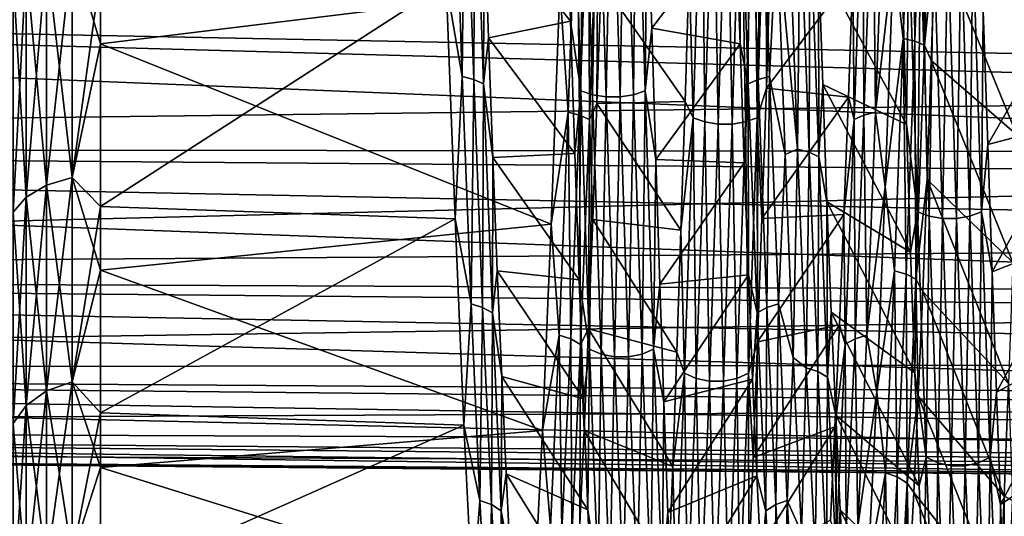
# Model space of a CAD drawing. Header units: metres. Extents: x -95 to 103, y -12 to 12.
# Tile 490 of 520: x 92.56 to 97.93, y -7.34 to -4.63. Entities that reach past the tile are written whole.
import ezdxf

# ---------------------------------------------------------------- set-up
doc = ezdxf.new("R2010")
doc.units = ezdxf.units.M
doc.layers.add('solid_P74500_01', color=7, linetype='CONTINUOUS')

msp = doc.modelspace()

# ---------------------------------------------------------------- linework, layer by layer
at = {"layer": 'solid_P74500_01'}
for points in [[(97.427864, -3.334591, -8.707767), (97.379738, -4.730467, -8.029737), (97.326981, -4.282151, -8.267766)], [(97.44297, -4.745008, -8.054341), (97.379738, -4.730467, -8.029737), (97.427864, -3.334591, -8.707767)], [(97.44297, -4.745008, -8.054341), (97.427864, -3.334591, -8.707767), (97.491096, -3.344854, -8.734458)], [(97.44297, -4.745008, -8.054341), (97.491096, -3.344854, -8.734458), (97.496353, -4.767521, -8.092486)], [(97.491096, -3.344854, -8.734458), (97.544479, -3.360736, -8.77583), (97.496353, -4.767521, -8.092486)], [(97.496353, -4.767521, -8.092486), (97.544479, -3.360736, -8.77583), (97.555222, -4.173044, -8.476723)], [(92.84594, -4.240192, -8.321846), (93, -3.398683, -8.673379), (93, -4.75979, -8.00768)], [(93, -4.75979, -8.00768), (93, -3.398683, -8.673379), (95.507103, -4.453255, -8.182118)], [(95.574684, -3.471652, 9.804409), (95.542145, -3.883567, 9.585891), (95.564346, -4.636867, 9.245338)], [(95.621742, -5.016905, 9.115278), (95.574684, -3.471652, 9.804409), (95.564346, -4.636867, 9.245338)], [(95.637878, -3.486536, 9.84677), (95.574684, -3.471652, 9.804409), (95.621742, -5.016905, 9.115278)], [(95.684937, -5.03847, 9.154679), (95.637878, -3.486536, 9.84677), (95.621742, -5.016905, 9.115278)], [(95.711105, -3.494605, 9.869628), (95.637878, -3.486536, 9.84677), (95.684937, -5.03847, 9.154679)], [(95.86087, -3.48661, 9.846558), (95.787674, -3.494634, 9.869551), (95.834732, -5.050159, 9.175853)], [(95.907928, -5.038508, 9.154457), (95.86087, -3.48661, 9.846558), (95.834732, -5.050159, 9.175853)], [(95.924011, -3.471729, 9.804096), (95.86087, -3.48661, 9.846558), (95.907928, -5.038508, 9.154457)], [(95.971069, -5.016931, 9.114957), (95.924011, -3.471729, 9.804096), (95.907928, -5.038508, 9.154457)], [(95.971069, -5.016931, 9.114957), (95.983383, -3.927186, 9.568194), (95.924011, -3.471729, 9.804096)], [(95.758163, -5.050143, 9.175934), (95.711105, -3.494605, 9.869628), (95.684937, -5.03847, 9.154679)], [(95.787674, -3.494634, 9.869551), (95.711105, -3.494605, 9.869628), (95.758163, -5.050143, 9.175934)], [(95.834732, -5.050159, 9.175853), (95.787674, -3.494634, 9.869551), (95.758163, -5.050143, 9.175934)], [(94.973671, -4.939206, 7.909392), (94.925552, -3.560101, 8.617378), (94.887039, -4.428966, 8.195292)], [(94.988777, -3.57098, 8.643821), (94.925552, -3.560101, 8.617378), (94.973671, -4.939206, 7.909392)], [(94.988777, -3.57098, 8.643821), (94.973671, -4.939206, 7.909392), (95.036903, -4.954318, 7.933671)], [(94.988777, -3.57098, 8.643821), (95.036903, -4.954318, 7.933671), (95.042168, -3.587912, 8.684772)], [(95.036903, -4.954318, 7.933671), (95.090286, -4.977803, 7.971255), (95.042168, -3.587912, 8.684772)], [(95.042168, -3.587912, 8.684772), (95.090286, -4.977803, 7.971255), (95.093224, -4.041277, 8.54269)], [(96.486069, -3.588025, 8.684613), (96.465073, -4.075728, 8.526321), (96.48909, -4.760711, 8.163362)], [(96.539474, -3.571049, 8.64371), (96.486069, -3.588025, 8.684613), (96.534187, -4.977887, 7.971079)], [(96.534187, -4.977887, 7.971079), (96.486069, -3.588025, 8.684613), (96.48909, -4.760711, 8.163362)], [(96.587601, -4.954367, 7.93355), (96.539474, -3.571049, 8.64371), (96.534187, -4.977887, 7.971079)], [(96.587601, -4.954367, 7.93355), (96.60273, -3.560113, 8.617328), (96.539474, -3.571049, 8.64371)], [(96.587601, -4.954367, 7.93355), (96.650848, -4.93921, 7.909341), (96.60273, -3.560113, 8.617328)], [(96.60273, -3.560113, 8.617328), (96.650848, -4.93921, 7.909341), (96.690643, -4.129632, 8.34367)], [(96.280579, -3.630892, -9.747681), (96.233521, -5.163943, -9.03247), (96.212128, -4.341743, -9.387264)], [(96.296715, -5.186301, -9.071424), (96.233521, -5.163943, -9.03247), (96.280579, -3.630892, -9.747681)], [(96.343781, -3.646635, -9.789736), (96.296715, -5.186301, -9.071424), (96.280579, -3.630892, -9.747681)], [(96.369949, -5.198341, -9.092472), (96.296715, -5.186301, -9.071424), (96.343781, -3.646635, -9.789736)], [(96.417007, -3.655101, -9.812452), (96.369949, -5.198341, -9.092472), (96.343781, -3.646635, -9.789736)], [(96.566772, -3.646442, -9.789618), (96.519714, -5.186092, -9.071341), (96.493576, -3.65503, -9.812411)], [(96.582848, -5.163656, -9.032323), (96.519714, -5.186092, -9.071341), (96.566772, -3.646442, -9.789618)], [(96.629906, -3.630632, -9.74749), (96.582848, -5.163656, -9.032323), (96.566772, -3.646442, -9.789618)], [(96.629906, -3.630632, -9.74749), (96.63282, -5.002555, -9.053452), (96.582848, -5.163656, -9.032323)], [(96.629906, -3.630632, -9.74749), (96.656235, -4.259247, -9.424931), (96.63282, -5.002555, -9.053452)], [(96.44651, -5.198264, -9.092443), (96.369949, -5.198341, -9.092472), (96.417007, -3.655101, -9.812452)], [(96.493576, -3.65503, -9.812411), (96.44651, -5.198264, -9.092443), (96.417007, -3.655101, -9.812452)], [(96.519714, -5.186092, -9.071341), (96.44651, -5.198264, -9.092443), (96.493576, -3.65503, -9.812411)], [(95.599251, -3.772902, -8.52744), (95.551125, -5.133112, -7.783806), (95.507103, -4.453255, -8.182118)], [(95.614357, -5.148889, -7.807654), (95.551125, -5.133112, -7.783806), (95.599251, -3.772902, -8.52744)], [(95.614357, -5.148889, -7.807654), (95.599251, -3.772902, -8.52744), (95.662483, -3.784511, -8.553576)], [(95.614357, -5.148889, -7.807654), (95.662483, -3.784511, -8.553576), (95.66774, -5.173284, -7.844649)], [(95.662483, -3.784511, -8.553576), (95.715866, -3.802442, -8.594104), (95.66774, -5.173284, -7.844649)], [(95.66774, -5.173284, -7.844649), (95.715866, -3.802442, -8.594104), (95.708374, -5.085135, -7.964309)], [(95.715866, -3.802442, -8.594104), (95.73172, -4.417397, -8.35392), (95.708374, -5.085135, -7.964309)], [(97.159767, -3.802249, -8.594074), (97.111649, -5.17309, -7.844653), (97.104958, -4.374398, -8.376402)], [(97.165054, -5.14876, -7.807649), (97.111649, -5.17309, -7.844653), (97.159767, -3.802249, -8.594074)], [(97.213181, -3.784384, -8.553548), (97.165054, -5.14876, -7.807649), (97.159767, -3.802249, -8.594074)], [(97.213181, -3.784384, -8.553548), (97.228302, -5.133066, -7.783787), (97.165054, -5.14876, -7.807649)], [(97.213181, -3.784384, -8.553548), (97.276428, -3.77286, -8.527414), (97.228302, -5.133066, -7.783787)], [(97.228302, -5.133066, -7.783787), (97.276428, -3.77286, -8.527414), (97.326981, -4.282151, -8.267766)], [(95.564346, -4.636867, 9.245338), (95.542145, -3.883567, 9.585891), (95.093224, -4.041277, 8.54269)], [(95.971069, -5.016931, 9.114957), (96.007271, -4.675469, 9.225913), (95.983383, -3.927186, 9.568194)], [(95.983383, -3.927186, 9.568194), (96.007271, -4.675469, 9.225913), (96.465073, -4.075728, 8.526321)], [(96.802284, -5.334339, 7.647672), (96.754166, -3.989572, 8.422292), (96.690643, -4.129632, 8.34367)], [(96.81739, -4.00177, 8.448137), (96.754166, -3.989572, 8.422292), (96.802284, -5.334339, 7.647672)], [(96.81739, -4.00177, 8.448137), (96.802284, -5.334339, 7.647672), (96.865517, -5.350666, 7.671148)], [(96.81739, -4.00177, 8.448137), (96.865517, -5.350666, 7.671148), (96.870773, -4.020711, 8.488175)], [(96.865517, -5.350666, 7.671148), (96.9189, -5.375998, 7.707508), (96.870773, -4.020711, 8.488175)], [(96.870773, -4.020711, 8.488175), (96.9189, -5.375998, 7.707508), (96.91787, -4.307384, 8.409644)], [(95.090286, -4.977803, 7.971255), (95.116623, -4.728169, 8.182266), (95.093224, -4.041277, 8.54269)], [(95.564346, -4.636867, 9.245338), (95.093224, -4.041277, 8.54269), (95.116623, -4.728169, 8.182266)], [(96.007271, -4.675469, 9.225913), (96.48909, -4.760711, 8.163362), (96.465073, -4.075728, 8.526321)], [(96.650848, -4.93921, 7.909341), (96.735138, -5.363921, 7.614716), (96.690643, -4.129632, 8.34367)], [(96.802284, -5.334339, 7.647672), (96.690643, -4.129632, 8.34367), (96.735138, -5.363921, 7.614716)], [(97.410019, -4.183978, 9.518154), (97.375832, -4.471748, 9.324665), (97.397766, -5.201097, 8.938816)], [(97.457077, -5.676314, 8.716914), (97.410019, -4.183978, 9.518154), (97.397766, -5.201097, 8.938816)], [(97.473221, -4.202024, 9.55925), (97.410019, -4.183978, 9.518154), (97.457077, -5.676314, 8.716914)], [(97.496353, -4.767521, -8.092486), (97.555222, -4.173044, -8.476723), (97.532532, -4.852079, -8.106708)], [(97.999641, -5.256306, -8.905671), (97.532532, -4.852079, -8.106708), (97.555222, -4.173044, -8.476723)], [(98.022186, -4.522196, -9.301208), (97.999641, -5.256306, -8.905671), (97.555222, -4.173044, -8.476723)], [(97.759346, -4.184031, 9.517836), (97.696213, -4.202082, 9.559031), (97.743271, -5.700828, 8.754329)], [(97.806404, -5.676315, 8.716593), (97.759346, -4.184031, 9.517836), (97.743271, -5.700828, 8.754329)], [(97.806404, -5.676315, 8.716593), (97.815765, -4.579414, 9.27232), (97.759346, -4.184031, 9.517836)], [(92.84594, -4.240192, 8.321846), (92.70636, -4.272417, 8.385091), (92.70636, -5.531534, 7.613503)], [(92.84594, -5.489812, 7.556078), (92.84594, -4.240192, 8.321846), (92.70636, -5.531534, 7.613503)], [(92.84594, -4.240192, -8.321846), (92.84594, -5.489812, -7.556078), (92.70636, -4.272417, -8.385091)], [(92.84594, -4.240192, -8.321846), (93, -4.75979, -8.00768), (92.84594, -5.489812, -7.556078)], [(92.84594, -5.489812, 7.556078), (93, -4.371728, 8.225967), (92.84594, -4.240192, 8.321846)], [(97.520279, -5.700806, 8.754552), (97.473221, -4.202024, 9.55925), (97.457077, -5.676314, 8.716914)], [(97.546448, -4.211799, 9.581423), (97.473221, -4.202024, 9.55925), (97.520279, -5.700806, 8.754552)], [(97.593506, -5.714058, 8.774854), (97.546448, -4.211799, 9.581423), (97.520279, -5.700806, 8.754552)], [(97.623016, -4.211822, 9.581343), (97.546448, -4.211799, 9.581423), (97.593506, -5.714058, 8.774854)], [(97.670074, -5.714067, 8.774772), (97.623016, -4.211822, 9.581343), (97.593506, -5.714058, 8.774854)], [(97.696213, -4.202082, 9.559031), (97.623016, -4.211822, 9.581343), (97.670074, -5.714067, 8.774772)], [(97.743271, -5.700828, 8.754329), (97.696213, -4.202082, 9.559031), (97.670074, -5.714067, 8.774772)], [(92.70636, -4.272417, 8.385091), (92.595581, -4.322661, 8.483701), (92.595581, -5.596586, 7.703039)], [(92.70636, -5.531534, 7.613503), (92.70636, -4.272417, 8.385091), (92.595581, -5.596586, 7.703039)], [(92.70636, -4.272417, -8.385091), (92.70636, -5.531534, -7.613503), (92.595581, -4.322661, -8.483701)], [(92.84594, -5.489812, -7.556078), (92.70636, -5.531534, -7.613503), (92.70636, -4.272417, -8.385091)], [(96.63282, -5.002555, -9.053452), (96.656235, -4.259247, -9.424931), (97.104958, -4.374398, -8.376402)], [(97.228302, -5.133066, -7.783787), (97.326981, -4.282151, -8.267766), (97.280922, -5.540577, -7.479465)], [(97.379738, -4.730467, -8.029737), (97.280922, -5.540577, -7.479465), (97.326981, -4.282151, -8.267766)], [(92.595581, -4.322661, 8.483701), (92.524475, -4.385998, 8.608006), (92.524475, -5.678588, 7.815907)], [(92.595581, -5.596586, 7.703039), (92.595581, -4.322661, 8.483701), (92.524475, -5.678588, 7.815907)], [(92.595581, -4.322661, -8.483701), (92.595581, -5.596586, -7.703039), (92.524475, -4.385998, -8.608006)], [(92.70636, -5.531534, -7.613503), (92.595581, -5.596586, -7.703039), (92.595581, -4.322661, -8.483701)], [(96.212128, -4.341743, -9.387264), (96.189354, -5.075089, -9.012887), (95.73172, -4.417397, -8.35392)], [(96.233521, -5.163943, -9.03247), (96.189354, -5.075089, -9.012887), (96.212128, -4.341743, -9.387264)], [(96.9189, -5.375998, 7.707508), (96.940567, -4.981884, 8.02916), (96.91787, -4.307384, 8.409644)], [(97.397766, -5.201097, 8.938816), (96.91787, -4.307384, 8.409644), (96.940567, -4.981884, 8.02916)], [(97.397766, -5.201097, 8.938816), (97.375832, -4.471748, 9.324665), (96.91787, -4.307384, 8.409644)], [(92.595581, -5.596586, -7.703039), (92.524475, -5.678588, -7.815907), (92.524475, -4.385998, -8.608006)], [(92.84594, -5.489812, 7.556078), (93, -5.647433, 7.408444), (93, -4.371728, 8.225967)], [(93, -4.371728, 8.225967), (93, -5.647433, 7.408444), (94.887039, -4.428966, 8.195292)], [(96.63282, -5.002555, -9.053452), (97.104958, -4.374398, -8.376402), (97.080772, -5.050452, -7.986323)], [(97.111649, -5.17309, -7.844653), (97.080772, -5.050452, -7.986323), (97.104958, -4.374398, -8.376402)], [(102.504364, -4.411354, 5.621443), (102.504364, -4.901572, 5.199543), (81, -4.47598, 5.327133)], [(102.504364, -5.042274, -5.063215), (81, -4.443614, -5.353961), (81, -5.30519, -4.501647)], [(102.504364, -4.563806, -5.498394), (81, -4.443614, -5.353961), (102.504364, -5.042274, -5.063215)], [(93, -5.647433, 7.408444), (94.934738, -5.715355, 7.356171), (94.887039, -4.428966, 8.195292)], [(93, -4.75979, -8.00768), (95.507103, -4.453255, -8.182118), (95.459122, -5.744316, -7.333579)], [(94.973671, -4.939206, 7.909392), (94.887039, -4.428966, 8.195292), (94.934738, -5.715355, 7.356171)], [(95.551125, -5.133112, -7.783806), (95.459122, -5.744316, -7.333579), (95.507103, -4.453255, -8.182118)], [(96.189354, -5.075089, -9.012887), (95.708374, -5.085135, -7.964309), (95.73172, -4.417397, -8.35392)], [(102.504364, -5.351635, 4.735047), (81, -5.326975, 4.475948), (81, -4.47598, 5.327133)], [(102.504364, -4.901572, 5.199543), (102.504364, -5.351635, 4.735047), (81, -4.47598, 5.327133)], [(97.815765, -4.579414, 9.27232), (97.840073, -5.309199, 8.875186), (98.292976, -4.51904, 8.29797)], [(97.840073, -5.309199, 8.875186), (98.317558, -5.184531, 7.900279), (98.292976, -4.51904, 8.29797)], [(97.806404, -5.676315, 8.716593), (97.840073, -5.309199, 8.875186), (97.815765, -4.579414, 9.27232)], [(95.587578, -5.359375, 8.846147), (95.564346, -4.636867, 9.245338), (95.116623, -4.728169, 8.182266)], [(95.621742, -5.016905, 9.115278), (95.564346, -4.636867, 9.245338), (95.587578, -5.359375, 8.846147)], [(95.971069, -5.016931, 9.114957), (96.030029, -5.39132, 8.826646), (96.007271, -4.675469, 9.225913)], [(96.007271, -4.675469, 9.225913), (96.030029, -5.39132, 8.826646), (96.48909, -4.760711, 8.163362)], [(92.84594, -5.489812, -7.556078), (93, -4.75979, -8.00768), (93, -5.994974, -7.130135)], [(93, -5.994974, -7.130135), (93, -4.75979, -8.00768), (95.459122, -5.744316, -7.333579)], [(95.090286, -4.977803, 7.971255), (95.140541, -5.381388, 7.766609), (95.116623, -4.728169, 8.182266)], [(95.587578, -5.359375, 8.846147), (95.116623, -4.728169, 8.182266), (95.140541, -5.381388, 7.766609)], [(96.030029, -5.39132, 8.826646), (96.512436, -5.409782, 7.74682), (96.48909, -4.760711, 8.163362)], [(96.534187, -4.977887, 7.971079), (96.48909, -4.760711, 8.163362), (96.512436, -5.409782, 7.74682)], [(97.379738, -4.730467, -8.029737), (97.331619, -5.997981, -7.131615), (97.280922, -5.540577, -7.479465)], [(97.394852, -6.016406, -7.15346), (97.331619, -5.997981, -7.131615), (97.379738, -4.730467, -8.029737)], [(97.394852, -6.016406, -7.15346), (97.379738, -4.730467, -8.029737), (97.44297, -4.745008, -8.054341)], [(97.394852, -6.016406, -7.15346), (97.44297, -4.745008, -8.054341), (97.448235, -6.044938, -7.187332)], [(97.44297, -4.745008, -8.054341), (97.496353, -4.767521, -8.092486), (97.448235, -6.044938, -7.187332)], [(97.448235, -6.044938, -7.187332), (97.496353, -4.767521, -8.092486), (97.509499, -5.5, -7.682024)], [(97.496353, -4.767521, -8.092486), (97.532532, -4.852079, -8.106708), (97.509499, -5.5, -7.682024)], [(97.976791, -5.954297, -8.454076), (97.509499, -5.5, -7.682024), (97.532532, -4.852079, -8.106708)], [(97.999641, -5.256306, -8.905671), (97.976791, -5.954297, -8.454076), (97.532532, -4.852079, -8.106708)], [(95.02179, -6.179368, 6.977075), (94.973671, -4.939206, 7.909392), (94.934738, -5.715355, 7.356171)], [(95.036903, -4.954318, 7.933671), (94.973671, -4.939206, 7.909392), (95.02179, -6.179368, 6.977075)], [(96.635719, -6.198315, 6.998372), (96.650848, -4.93921, 7.909341), (96.587601, -4.954367, 7.93355)], [(96.635719, -6.198315, 6.998372), (96.698967, -6.179362, 6.977024), (96.650848, -4.93921, 7.909341)], [(96.650848, -4.93921, 7.909341), (96.698967, -6.179362, 6.977024), (96.735138, -5.363921, 7.614716)], [(95.036903, -4.954318, 7.933671), (95.02179, -6.179368, 6.977075), (95.085022, -6.198287, 6.998499)], [(95.036903, -4.954318, 7.933671), (95.085022, -6.198287, 6.998499), (95.090286, -4.977803, 7.971255)], [(95.085022, -6.198287, 6.998499), (95.138405, -6.227664, 7.031651), (95.090286, -4.977803, 7.971255)], [(95.090286, -4.977803, 7.971255), (95.138405, -6.227664, 7.031651), (95.140541, -5.381388, 7.766609)], [(96.534187, -4.977887, 7.971079), (96.512436, -5.409782, 7.74682), (96.534889, -6.020479, 7.281632)], [(96.587601, -4.954367, 7.93355), (96.534187, -4.977887, 7.971079), (96.582314, -6.227717, 7.031464)], [(96.582314, -6.227717, 7.031464), (96.534187, -4.977887, 7.971079), (96.534889, -6.020479, 7.281632)], [(96.635719, -6.198315, 6.998372), (96.587601, -4.954367, 7.93355), (96.582314, -6.227717, 7.031464)], [(96.9189, -5.375998, 7.707508), (96.963211, -5.622162, 7.594975), (96.940567, -4.981884, 8.02916)], [(97.419701, -5.896558, 8.496885), (96.940567, -4.981884, 8.02916), (96.963211, -5.622162, 7.594975)], [(97.419701, -5.896558, 8.496885), (97.397766, -5.201097, 8.938816), (96.940567, -4.981884, 8.02916)], [(102.504364, -5.042274, -5.063215), (81, -5.30519, -4.501647), (102.504364, -5.479433, -4.586555)], [(95.621742, -5.016905, 9.115278), (95.587578, -5.359375, 8.846147), (95.611649, -6.047423, 8.3904)], [(95.6688, -6.425726, 8.178002), (95.621742, -5.016905, 9.115278), (95.611649, -6.047423, 8.3904)], [(95.684937, -5.03847, 9.154679), (95.621742, -5.016905, 9.115278), (95.6688, -6.425726, 8.178002)], [(95.731995, -6.453384, 8.213371), (95.684937, -5.03847, 9.154679), (95.6688, -6.425726, 8.178002)], [(95.758163, -5.050143, 9.175934), (95.684937, -5.03847, 9.154679), (95.731995, -6.453384, 8.213371)], [(95.907928, -5.038508, 9.154457), (95.834732, -5.050159, 9.175853), (95.88179, -6.468346, 8.232361)], [(95.954994, -6.453386, 8.213145), (95.907928, -5.038508, 9.154457), (95.88179, -6.468346, 8.232361)], [(95.971069, -5.016931, 9.114957), (95.907928, -5.038508, 9.154457), (95.954994, -6.453386, 8.213145)], [(96.018127, -6.425699, 8.177681), (95.971069, -5.016931, 9.114957), (95.954994, -6.453386, 8.213145)], [(96.018127, -6.425699, 8.177681), (96.030029, -5.39132, 8.826646), (95.971069, -5.016931, 9.114957)], [(96.582848, -5.163656, -9.032323), (96.63282, -5.002555, -9.053452), (96.608887, -5.712833, -8.622359)], [(96.608887, -5.712833, -8.622359), (96.63282, -5.002555, -9.053452), (97.080772, -5.050452, -7.986323)], [(95.66774, -5.173284, -7.844649), (95.708374, -5.085135, -7.964309), (95.685791, -5.718444, -7.521951)], [(96.167091, -5.777025, -8.579399), (95.685791, -5.718444, -7.521951), (95.708374, -5.085135, -7.964309)], [(96.189354, -5.075089, -9.012887), (96.167091, -5.777025, -8.579399), (95.708374, -5.085135, -7.964309)], [(95.805229, -6.468344, 8.232444), (95.758163, -5.050143, 9.175934), (95.731995, -6.453384, 8.213371)], [(95.834732, -5.050159, 9.175853), (95.758163, -5.050143, 9.175934), (95.805229, -6.468344, 8.232444)], [(95.88179, -6.468346, 8.232361), (95.834732, -5.050159, 9.175853), (95.805229, -6.468344, 8.232444)], [(96.233521, -5.163943, -9.03247), (96.167091, -5.777025, -8.579399), (96.189354, -5.075089, -9.012887)], [(96.608887, -5.712833, -8.622359), (97.080772, -5.050452, -7.986323), (97.055855, -5.691494, -7.542407)], [(97.111649, -5.17309, -7.844653), (97.055855, -5.691494, -7.542407), (97.080772, -5.050452, -7.986323)], [(95.551125, -5.133112, -7.783806), (95.503006, -6.350219, -6.820706), (95.459122, -5.744316, -7.333579)], [(95.566238, -6.369723, -6.841596), (95.503006, -6.350219, -6.820706), (95.551125, -5.133112, -7.783806)], [(95.566238, -6.369723, -6.841596), (95.551125, -5.133112, -7.783806), (95.614357, -5.148889, -7.807654)], [(95.566238, -6.369723, -6.841596), (95.614357, -5.148889, -7.807654), (95.619621, -6.399903, -6.874013)], [(95.614357, -5.148889, -7.807654), (95.66774, -5.173284, -7.844649), (95.619621, -6.399903, -6.874013)], [(97.165054, -5.14876, -7.807649), (97.116936, -6.369595, -6.841611), (97.111649, -5.17309, -7.844653)], [(97.165054, -5.14876, -7.807649), (97.180183, -6.35017, -6.820696), (97.116936, -6.369595, -6.841611)], [(97.165054, -5.14876, -7.807649), (97.228302, -5.133066, -7.783787), (97.180183, -6.35017, -6.820696)], [(97.180183, -6.35017, -6.820696), (97.228302, -5.133066, -7.783787), (97.280922, -5.540577, -7.479465)], [(95.619621, -6.399903, -6.874013), (95.66774, -5.173284, -7.844649), (95.663017, -6.314538, -7.028184)], [(95.66774, -5.173284, -7.844649), (95.685791, -5.718444, -7.521951), (95.663017, -6.314538, -7.028184)], [(96.233521, -5.163943, -9.03247), (96.186462, -6.557282, -8.071585), (96.167091, -5.777025, -8.579399)], [(96.249657, -6.58565, -8.10638), (96.186462, -6.557282, -8.071585), (96.233521, -5.163943, -9.03247)], [(96.296715, -5.186301, -9.071424), (96.249657, -6.58565, -8.10638), (96.233521, -5.163943, -9.03247)], [(96.322891, -6.600938, -8.125187), (96.249657, -6.58565, -8.10638), (96.296715, -5.186301, -9.071424)], [(96.369949, -5.198341, -9.092472), (96.322891, -6.600938, -8.125187), (96.296715, -5.186301, -9.071424)], [(96.399452, -6.600857, -8.125172), (96.322891, -6.600938, -8.125187), (96.369949, -5.198341, -9.092472)], [(96.44651, -5.198264, -9.092443), (96.399452, -6.600857, -8.125172), (96.369949, -5.198341, -9.092472)], [(96.472649, -6.58543, -8.106332), (96.399452, -6.600857, -8.125172), (96.44651, -5.198264, -9.092443)], [(96.519714, -5.186092, -9.071341), (96.472649, -6.58543, -8.106332), (96.44651, -5.198264, -9.092443)], [(96.535789, -6.556975, -8.071487), (96.472649, -6.58543, -8.106332), (96.519714, -5.186092, -9.071341)], [(96.582848, -5.163656, -9.032323), (96.535789, -6.556975, -8.071487), (96.519714, -5.186092, -9.071341)], [(96.582848, -5.163656, -9.032323), (96.584999, -6.385652, -8.13479), (96.535789, -6.556975, -8.071487)], [(96.582848, -5.163656, -9.032323), (96.608887, -5.712833, -8.622359), (96.584999, -6.385652, -8.13479)], [(97.111649, -5.17309, -7.844653), (97.063522, -6.399711, -6.87405), (97.055855, -5.691494, -7.542407)], [(97.116936, -6.369595, -6.841611), (97.063522, -6.399711, -6.87405), (97.111649, -5.17309, -7.844653)], [(97.457077, -5.676314, 8.716914), (97.397766, -5.201097, 8.938816), (97.419701, -5.896558, 8.496885)], [(97.840073, -5.309199, 8.875186), (97.864334, -6.004232, 8.421278), (98.317558, -5.184531, 7.900279)], [(97.864334, -6.004232, 8.421278), (98.342148, -5.815582, 7.448379), (98.317558, -5.184531, 7.900279)], [(102.504364, -5.479433, -4.586555), (81, -5.30519, -4.501647), (81, -6.012705, -3.501166)], [(97.806404, -5.676315, 8.716593), (97.864334, -6.004232, 8.421278), (97.840073, -5.309199, 8.875186)], [(102.504364, -6.116902, 3.693803), (81, -6.024192, 3.481453), (81, -5.326975, 4.475948)], [(102.504364, -5.757854, 4.23176), (102.504364, -6.116902, 3.693803), (81, -5.326975, 4.475948)], [(102.504364, -5.351635, 4.735047), (102.504364, -5.757854, 4.23176), (81, -5.326975, 4.475948)], [(95.611649, -6.047423, 8.3904), (95.587578, -5.359375, 8.846147), (95.140541, -5.381388, 7.766609)], [(96.698967, -6.179362, 6.977024), (96.779793, -6.471763, 6.699107), (96.735138, -5.363921, 7.614716)], [(96.802284, -5.334339, 7.647672), (96.735138, -5.363921, 7.614716), (96.779793, -6.471763, 6.699107)], [(96.850403, -6.52785, 6.658412), (96.802284, -5.334339, 7.647672), (96.779793, -6.471763, 6.699107)], [(96.865517, -5.350666, 7.671148), (96.802284, -5.334339, 7.647672), (96.850403, -6.52785, 6.658412)], [(96.865517, -5.350666, 7.671148), (96.850403, -6.52785, 6.658412), (96.913635, -6.547841, 6.678859)], [(96.865517, -5.350666, 7.671148), (96.913635, -6.547841, 6.678859), (96.9189, -5.375998, 7.707508)], [(95.138405, -6.227664, 7.031651), (95.165207, -5.998216, 7.300009), (95.140541, -5.381388, 7.766609)], [(95.611649, -6.047423, 8.3904), (95.140541, -5.381388, 7.766609), (95.165207, -5.998216, 7.300009)], [(96.018127, -6.425699, 8.177681), (96.051849, -6.071337, 8.373053), (96.030029, -5.39132, 8.826646)], [(96.030029, -5.39132, 8.826646), (96.051849, -6.071337, 8.373053), (96.512436, -5.409782, 7.74682)], [(96.051849, -6.071337, 8.373053), (96.534889, -6.020479, 7.281632), (96.512436, -5.409782, 7.74682)], [(96.913635, -6.547841, 6.678859), (96.967018, -6.578848, 6.710522), (96.9189, -5.375998, 7.707508)], [(96.9189, -5.375998, 7.707508), (96.967018, -6.578848, 6.710522), (96.963211, -5.622162, 7.594975)], [(102.504364, -5.479433, -4.586555), (81, -6.012705, -3.501166), (102.504364, -5.871701, -4.07232)], [(92.70636, -5.531534, 7.613503), (92.595581, -5.596586, 7.703039), (92.595581, -6.732703, 6.732703)], [(92.70636, -6.654445, 6.654445), (92.70636, -5.531534, 7.613503), (92.595581, -6.732703, 6.732703)], [(92.70636, -5.531534, -7.613503), (92.70636, -6.654445, -6.654445), (92.595581, -5.596586, -7.703039)], [(92.84594, -5.489812, 7.556078), (92.70636, -5.531534, 7.613503), (92.70636, -6.654445, 6.654445)], [(92.84594, -6.604255, 6.604255), (92.84594, -5.489812, 7.556078), (92.70636, -6.654445, 6.654445)], [(92.84594, -5.489812, -7.556078), (92.84594, -6.604255, -6.604255), (92.70636, -5.531534, -7.613503)], [(92.84594, -6.604255, -6.604255), (92.70636, -6.654445, -6.654445), (92.70636, -5.531534, -7.613503)], [(92.84594, -5.489812, -7.556078), (93, -5.994974, -7.130135), (92.84594, -6.604255, -6.604255)], [(92.84594, -6.604255, 6.604255), (93, -5.647433, 7.408444), (92.84594, -5.489812, 7.556078)], [(97.448235, -6.044938, -7.187332), (97.509499, -5.5, -7.682024), (97.485535, -6.111531, -7.204763)], [(97.95369, -6.613124, -7.949703), (97.485535, -6.111531, -7.204763), (97.509499, -5.5, -7.682024)], [(97.976791, -5.954297, -8.454076), (97.95369, -6.613124, -7.949703), (97.509499, -5.5, -7.682024)], [(97.180183, -6.35017, -6.820696), (97.280922, -5.540577, -7.479465), (97.234886, -6.660793, -6.505452)], [(97.331619, -5.997981, -7.131615), (97.234886, -6.660793, -6.505452), (97.280922, -5.540577, -7.479465)], [(92.595581, -5.596586, 7.703039), (92.524475, -5.678588, 7.815907), (92.524475, -6.831353, 6.831353)], [(92.595581, -6.732703, 6.732703), (92.595581, -5.596586, 7.703039), (92.524475, -6.831353, 6.831353)], [(92.595581, -5.596586, -7.703039), (92.595581, -6.732703, -6.732703), (92.524475, -5.678588, -7.815907)], [(92.70636, -6.654445, -6.654445), (92.595581, -6.732703, -6.732703), (92.595581, -5.596586, -7.703039)], [(96.967018, -6.578848, 6.710522), (96.986748, -6.224935, 7.109752), (96.963211, -5.622162, 7.594975)], [(97.44252, -6.554936, 8.001415), (96.963211, -5.622162, 7.594975), (96.986748, -6.224935, 7.109752)], [(97.44252, -6.554936, 8.001415), (97.419701, -5.896558, 8.496885), (96.963211, -5.622162, 7.594975)], [(92.595581, -6.732703, -6.732703), (92.524475, -6.831353, -6.831353), (92.524475, -5.678588, -7.815907)], [(92.84594, -6.604255, 6.604255), (93, -6.773732, 6.394928), (93, -5.647433, 7.408444)], [(93, -5.647433, 7.408444), (93, -6.773732, 6.394928), (94.934738, -5.715355, 7.356171)], [(96.584999, -6.385652, -8.13479), (97.055855, -5.691494, -7.542407), (97.031158, -6.292812, -7.04772)], [(96.584999, -6.385652, -8.13479), (96.608887, -5.712833, -8.622359), (97.055855, -5.691494, -7.542407)], [(97.063522, -6.399711, -6.87405), (97.031158, -6.292812, -7.04772), (97.055855, -5.691494, -7.542407)], [(97.457077, -5.676314, 8.716914), (97.419701, -5.896558, 8.496885), (97.44252, -6.554936, 8.001415)], [(97.504135, -7.015445, 7.683306), (97.457077, -5.676314, 8.716914), (97.44252, -6.554936, 8.001415)], [(97.520279, -5.700806, 8.754552), (97.457077, -5.676314, 8.716914), (97.504135, -7.015445, 7.683306)], [(97.806404, -5.676315, 8.716593), (97.743271, -5.700828, 8.754329), (97.790329, -7.045706, 7.716258)], [(97.853462, -7.015394, 7.682987), (97.806404, -5.676315, 8.716593), (97.790329, -7.045706, 7.716258)], [(97.853462, -7.015394, 7.682987), (97.864334, -6.004232, 8.421278), (97.806404, -5.676315, 8.716593)], [(93, -6.773732, 6.394928), (94.982132, -6.841673, 6.322187), (94.934738, -5.715355, 7.356171)], [(93, -5.994974, -7.130135), (95.459122, -5.744316, -7.333579), (95.411552, -6.870561, -6.290782)], [(95.02179, -6.179368, 6.977075), (94.934738, -5.715355, 7.356171), (94.982132, -6.841673, 6.322187)], [(95.503006, -6.350219, -6.820706), (95.411552, -6.870561, -6.290782), (95.459122, -5.744316, -7.333579)], [(96.14473, -6.442539, -8.089808), (95.663017, -6.314538, -7.028184), (95.685791, -5.718444, -7.521951)], [(96.167091, -5.777025, -8.579399), (96.14473, -6.442539, -8.089808), (95.685791, -5.718444, -7.521951)], [(97.567337, -7.045722, 7.716482), (97.520279, -5.700806, 8.754552), (97.504135, -7.015445, 7.683306)], [(97.593506, -5.714058, 8.774854), (97.520279, -5.700806, 8.754552), (97.567337, -7.045722, 7.716482)], [(97.640572, -7.062092, 7.73437), (97.593506, -5.714058, 8.774854), (97.567337, -7.045722, 7.716482)], [(97.670074, -5.714067, 8.774772), (97.593506, -5.714058, 8.774854), (97.640572, -7.062092, 7.73437)], [(97.717133, -7.062088, 7.734288), (97.670074, -5.714067, 8.774772), (97.640572, -7.062092, 7.73437)], [(97.743271, -5.700828, 8.754329), (97.670074, -5.714067, 8.774772), (97.717133, -7.062088, 7.734288)], [(97.790329, -7.045706, 7.716258), (97.743271, -5.700828, 8.754329), (97.717133, -7.062088, 7.734288)], [(96.186462, -6.557282, -8.071585), (96.14473, -6.442539, -8.089808), (96.167091, -5.777025, -8.579399)], [(97.864334, -6.004232, 8.421278), (97.887665, -6.660627, 7.913585), (98.342148, -5.815582, 7.448379)], [(97.887665, -6.660627, 7.913585), (98.365921, -6.407069, 6.945834), (98.342148, -5.815582, 7.448379)], [(102.504364, -5.871701, -4.07232), (81, -6.012705, -3.501166), (102.504364, -6.215867, -3.524722)], [(102.504364, -6.215867, -3.524722), (81, -6.012705, -3.501166), (81, -6.532415, -2.393853)], [(92.84594, -6.604255, -6.604255), (93, -5.994974, -7.130135), (93, -7.071559, -6.063959)], [(93, -7.071559, -6.063959), (93, -5.994974, -7.130135), (95.411552, -6.870561, -6.290782)], [(95.138405, -6.227664, 7.031651), (95.189819, -6.574874, 6.785118), (95.165207, -5.998216, 7.300009)], [(95.635666, -6.696675, 7.880767), (95.165207, -5.998216, 7.300009), (95.189819, -6.574874, 6.785118)], [(95.635666, -6.696675, 7.880767), (95.611649, -6.047423, 8.3904), (95.165207, -5.998216, 7.300009)], [(97.331619, -5.997981, -7.131615), (97.283501, -7.101821, -6.039842), (97.234886, -6.660793, -6.505452)], [(97.346725, -7.123627, -6.058335), (97.283501, -7.101821, -6.039842), (97.331619, -5.997981, -7.131615)], [(97.346725, -7.123627, -6.058335), (97.331619, -5.997981, -7.131615), (97.394852, -6.016406, -7.15346)], [(97.853462, -7.015394, 7.682987), (97.887665, -6.660627, 7.913585), (97.864334, -6.004232, 8.421278)], [(102.504364, -6.682129, 2.531761), (81, -6.536744, 2.382539), (81, -6.024192, 3.481453)], [(102.504364, -6.425837, 3.125585), (102.504364, -6.682129, 2.531761), (81, -6.024192, 3.481453)], [(102.504364, -6.116902, 3.693803), (102.504364, -6.425837, 3.125585), (81, -6.024192, 3.481453)], [(95.6688, -6.425726, 8.178002), (95.611649, -6.047423, 8.3904), (95.635666, -6.696675, 7.880767)], [(96.051849, -6.071337, 8.373053), (96.07373, -6.714173, 7.865862), (96.534889, -6.020479, 7.281632)], [(96.07373, -6.714173, 7.865862), (96.557312, -6.590785, 6.769667), (96.534889, -6.020479, 7.281632)], [(96.582314, -6.227717, 7.031464), (96.534889, -6.020479, 7.281632), (96.557312, -6.590785, 6.769667)], [(97.346725, -7.123627, -6.058335), (97.394852, -6.016406, -7.15346), (97.400116, -7.157401, -6.087015)], [(97.394852, -6.016406, -7.15346), (97.448235, -6.044938, -7.187332), (97.400116, -7.157401, -6.087015)], [(97.400116, -7.157401, -6.087015), (97.448235, -6.044938, -7.187332), (97.460968, -6.682404, -6.678758)], [(97.448235, -6.044938, -7.187332), (97.485535, -6.111531, -7.204763), (97.460968, -6.682404, -6.678758)], [(96.018127, -6.425699, 8.177681), (96.07373, -6.714173, 7.865862), (96.051849, -6.071337, 8.373053)], [(97.930092, -7.229092, -7.395165), (97.460968, -6.682404, -6.678758), (97.485535, -6.111531, -7.204763)], [(97.95369, -6.613124, -7.949703), (97.930092, -7.229092, -7.395165), (97.485535, -6.111531, -7.204763)], [(102.504364, -6.215867, -3.524722), (81, -6.532415, -2.393853), (102.504364, -6.509109, -2.948249)], [(95.069916, -7.251082, 5.852626), (95.02179, -6.179368, 6.977075), (94.982132, -6.841673, 6.322187)], [(95.085022, -6.198287, 6.998499), (95.02179, -6.179368, 6.977075), (95.069916, -7.251082, 5.852626)], [(95.085022, -6.198287, 6.998499), (95.069916, -7.251082, 5.852626), (95.133141, -7.273293, 5.870607)], [(95.085022, -6.198287, 6.998499), (95.133141, -7.273293, 5.870607), (95.138405, -6.227664, 7.031651)], [(95.133141, -7.273293, 5.870607), (95.186531, -7.307761, 5.898415), (95.138405, -6.227664, 7.031651)], [(95.138405, -6.227664, 7.031651), (95.186531, -7.307761, 5.898415), (95.189819, -6.574874, 6.785118)], [(96.582314, -6.227717, 7.031464), (96.557312, -6.590785, 6.769667), (96.580498, -7.116963, 6.213473)], [(96.630432, -7.307784, 5.898221), (96.582314, -6.227717, 7.031464), (96.580498, -7.116963, 6.213473)], [(96.635719, -6.198315, 6.998372), (96.582314, -6.227717, 7.031464), (96.630432, -7.307784, 5.898221)], [(96.683838, -7.2733, 5.870478), (96.635719, -6.198315, 6.998372), (96.630432, -7.307784, 5.898221)], [(96.683838, -7.2733, 5.870478), (96.698967, -6.179362, 6.977024), (96.635719, -6.198315, 6.998372)], [(96.683838, -7.2733, 5.870478), (96.747093, -7.251069, 5.852577), (96.698967, -6.179362, 6.977024)], [(96.698967, -6.179362, 6.977024), (96.747093, -7.251069, 5.852577), (96.779793, -6.471763, 6.699107)], [(96.967018, -6.578848, 6.710522), (97.011238, -6.786344, 6.575765), (96.986748, -6.224935, 7.109752)], [(97.466019, -7.171227, 7.454), (96.986748, -6.224935, 7.109752), (97.011238, -6.786344, 6.575765)], [(97.466019, -7.171227, 7.454), (97.44252, -6.554936, 8.001415), (96.986748, -6.224935, 7.109752)], [(95.619621, -6.399903, -6.874013), (95.663017, -6.314538, -7.028184), (95.639526, -6.869916, -6.485168)], [(96.122391, -7.067236, -7.54895), (95.639526, -6.869916, -6.485168), (95.663017, -6.314538, -7.028184)], [(96.14473, -6.442539, -8.089808), (96.122391, -7.067236, -7.54895), (95.663017, -6.314538, -7.028184)], [(96.561043, -7.01734, -7.595363), (97.031158, -6.292812, -7.04772), (97.007202, -6.849637, -6.506654)], [(96.561043, -7.01734, -7.595363), (96.584999, -6.385652, -8.13479), (97.031158, -6.292812, -7.04772)], [(97.063522, -6.399711, -6.87405), (97.007202, -6.849637, -6.506654), (97.031158, -6.292812, -7.04772)], [(95.503006, -6.350219, -6.820706), (95.454887, -7.394741, -5.670799), (95.411552, -6.870561, -6.290782)], [(95.518112, -7.417444, -5.688157), (95.454887, -7.394741, -5.670799), (95.503006, -6.350219, -6.820706)], [(95.518112, -7.417444, -5.688157), (95.503006, -6.350219, -6.820706), (95.566238, -6.369723, -6.841596)], [(95.518112, -7.417444, -5.688157), (95.566238, -6.369723, -6.841596), (95.571503, -7.452587, -5.715111)], [(95.566238, -6.369723, -6.841596), (95.619621, -6.399903, -6.874013), (95.571503, -7.452587, -5.715111)], [(96.535789, -6.556975, -8.071487), (96.584999, -6.385652, -8.13479), (96.561043, -7.01734, -7.595363)], [(97.116936, -6.369595, -6.841611), (97.06881, -7.417319, -5.688194), (97.063522, -6.399711, -6.87405)], [(97.116936, -6.369595, -6.841611), (97.132065, -7.39469, -5.670797), (97.06881, -7.417319, -5.688194)], [(97.116936, -6.369595, -6.841611), (97.180183, -6.35017, -6.820696), (97.132065, -7.39469, -5.670797)], [(97.132065, -7.39469, -5.670797), (97.180183, -6.35017, -6.820696), (97.234886, -6.660793, -6.505452)], [(95.571503, -7.452587, -5.715111), (95.619621, -6.399903, -6.874013), (95.615685, -7.380317, -5.897861)], [(95.619621, -6.399903, -6.874013), (95.639526, -6.869916, -6.485168), (95.615685, -7.380317, -5.897861)], [(95.6688, -6.425726, 8.178002), (95.635666, -6.696675, 7.880767), (95.659225, -7.303069, 7.3209)], [(95.715858, -7.665689, 7.023156), (95.6688, -6.425726, 8.178002), (95.659225, -7.303069, 7.3209)], [(95.731995, -6.453384, 8.213371), (95.6688, -6.425726, 8.178002), (95.715858, -7.665689, 7.023156)], [(96.018127, -6.425699, 8.177681), (95.954994, -6.453386, 8.213145), (96.002052, -7.698678, 7.053327)], [(96.065186, -7.66561, 7.022843), (96.018127, -6.425699, 8.177681), (96.002052, -7.698678, 7.053327)], [(96.065186, -7.66561, 7.022843), (96.07373, -6.714173, 7.865862), (96.018127, -6.425699, 8.177681)], [(96.186462, -6.557282, -8.071585), (96.122391, -7.067236, -7.54895), (96.14473, -6.442539, -8.089808)], [(97.063522, -6.399711, -6.87405), (97.015404, -7.452404, -5.715178), (97.007202, -6.849637, -6.506654)], [(97.06881, -7.417319, -5.688194), (97.015404, -7.452404, -5.715178), (97.063522, -6.399711, -6.87405)], [(97.887665, -6.660627, 7.913585), (97.910248, -7.273641, 7.35393), (98.365921, -6.407069, 6.945834)], [(97.910248, -7.273641, 7.35393), (98.388802, -6.95614, 6.395324), (98.365921, -6.407069, 6.945834)], [(95.77906, -7.698712, 7.05355), (95.731995, -6.453384, 8.213371), (95.715858, -7.665689, 7.023156)], [(95.805229, -6.468344, 8.232444), (95.731995, -6.453384, 8.213371), (95.77906, -7.698712, 7.05355)], [(95.852287, -7.716565, 7.069932), (95.805229, -6.468344, 8.232444), (95.77906, -7.698712, 7.05355)], [(95.88179, -6.468346, 8.232361), (95.805229, -6.468344, 8.232444), (95.852287, -7.716565, 7.069932)], [(95.928848, -7.716554, 7.06985), (95.88179, -6.468346, 8.232361), (95.852287, -7.716565, 7.069932)], [(95.954994, -6.453386, 8.213145), (95.88179, -6.468346, 8.232361), (95.928848, -7.716554, 7.06985)], [(96.002052, -7.698678, 7.053327), (95.954994, -6.453386, 8.213145), (95.928848, -7.716554, 7.06985)], [(96.747093, -7.251069, 5.852577), (96.824615, -7.425843, 5.615479), (96.779793, -6.471763, 6.699107)], [(96.850403, -6.52785, 6.658412), (96.779793, -6.471763, 6.699107), (96.824615, -7.425843, 5.615479)], [(102.504364, -6.509109, -2.948249), (81, -6.532415, -2.393853), (102.504364, -6.749025, -2.347622)], [(102.504364, -6.749025, -2.347622), (81, -6.532415, -2.393853), (81, -6.850533, -1.218189)], [(102.504364, -7.028833, 1.286923), (81, -6.851007, 1.214226), (81, -6.536744, 2.382539)], [(102.504364, -6.883678, 1.917195), (102.504364, -7.028833, 1.286923), (81, -6.536744, 2.382539)], [(102.504364, -6.682129, 2.531761), (102.504364, -6.883678, 1.917195), (81, -6.536744, 2.382539)], [(96.898529, -7.537977, 5.480448), (96.850403, -6.52785, 6.658412), (96.824615, -7.425843, 5.615479)], [(96.913635, -6.547841, 6.678859), (96.850403, -6.52785, 6.658412), (96.898529, -7.537977, 5.480448)], [(96.913635, -6.547841, 6.678859), (96.898529, -7.537977, 5.480448), (96.961761, -7.56107, 5.497287)], [(96.913635, -6.547841, 6.678859), (96.961761, -7.56107, 5.497287), (96.967018, -6.578848, 6.710522)], [(92.84594, -6.604255, 6.604255), (92.70636, -6.654445, 6.654445), (92.70636, -7.613503, 5.531534)], [(92.84594, -7.556078, 5.489812), (92.84594, -6.604255, 6.604255), (92.70636, -7.613503, 5.531534)], [(92.84594, -6.604255, -6.604255), (92.84594, -7.556078, -5.489812), (92.70636, -6.654445, -6.654445)], [(92.84594, -6.604255, -6.604255), (93, -7.071559, -6.063959), (92.84594, -7.556078, -5.489812)], [(92.84594, -7.556078, 5.489812), (93, -6.773732, 6.394928), (92.84594, -6.604255, 6.604255)], [(95.186531, -7.307761, 5.898415), (95.213593, -7.106674, 6.225213), (95.189819, -6.574874, 6.785118)], [(95.659225, -7.303069, 7.3209), (95.189819, -6.574874, 6.785118), (95.213593, -7.106674, 6.225213)], [(95.659225, -7.303069, 7.3209), (95.635666, -6.696675, 7.880767), (95.189819, -6.574874, 6.785118)], [(96.07373, -6.714173, 7.865862), (96.096138, -7.316804, 7.307192), (96.557312, -6.590785, 6.769667)], [(96.096138, -7.316804, 7.307192), (96.580498, -7.116963, 6.213473), (96.557312, -6.590785, 6.769667)], [(96.186462, -6.557282, -8.071585), (96.139404, -7.77912, -6.897152), (96.122391, -7.067236, -7.54895)], [(96.202599, -7.812755, -6.926867), (96.139404, -7.77912, -6.897152), (96.186462, -6.557282, -8.071585)], [(96.249657, -6.58565, -8.10638), (96.202599, -7.812755, -6.926867), (96.186462, -6.557282, -8.071585)], [(96.275826, -7.830891, -6.942935), (96.202599, -7.812755, -6.926867), (96.249657, -6.58565, -8.10638)], [(96.322891, -6.600938, -8.125187), (96.275826, -7.830891, -6.942935), (96.249657, -6.58565, -8.10638)], [(96.352394, -7.830808, -6.942933), (96.275826, -7.830891, -6.942935), (96.322891, -6.600938, -8.125187)], [(96.399452, -6.600857, -8.125172), (96.352394, -7.830808, -6.942933), (96.322891, -6.600938, -8.125187)], [(96.425591, -7.81253, -6.926855), (96.352394, -7.830808, -6.942933), (96.399452, -6.600857, -8.125172)], [(96.472649, -6.58543, -8.106332), (96.425591, -7.81253, -6.926855), (96.399452, -6.600857, -8.125172)], [(96.488724, -7.7788, -6.897106), (96.425591, -7.81253, -6.926855), (96.472649, -6.58543, -8.106332)], [(96.535789, -6.556975, -8.071487), (96.488724, -7.7788, -6.897106), (96.472649, -6.58543, -8.106332)], [(96.535789, -6.556975, -8.071487), (96.537239, -7.60451, -7.007497), (96.488724, -7.7788, -6.897106)], [(96.535789, -6.556975, -8.071487), (96.561043, -7.01734, -7.595363), (96.537239, -7.60451, -7.007497)], [(96.961761, -7.56107, 5.497287), (97.015144, -7.596881, 5.523355), (96.967018, -6.578848, 6.710522)], [(96.967018, -6.578848, 6.710522), (97.015144, -7.596881, 5.523355), (97.011238, -6.786344, 6.575765)], [(97.504135, -7.015445, 7.683306), (97.44252, -6.554936, 8.001415), (97.466019, -7.171227, 7.454)], [(92.70636, -6.654445, 6.654445), (92.595581, -6.732703, 6.732703), (92.595581, -7.703039, 5.596586)], [(92.70636, -7.613503, 5.531534), (92.70636, -6.654445, 6.654445), (92.595581, -7.703039, 5.596586)], [(92.70636, -6.654445, -6.654445), (92.70636, -7.613503, -5.531534), (92.595581, -6.732703, -6.732703)], [(92.84594, -7.556078, -5.489812), (92.70636, -7.613503, -5.531534), (92.70636, -6.654445, -6.654445)], [(97.974739, -7.251092, -7.453121), (97.930092, -7.229092, -7.395165), (97.95369, -6.613124, -7.949703)], [(97.132065, -7.39469, -5.670797), (97.234886, -6.660793, -6.505452), (97.188889, -7.611794, -5.369477)], [(97.283501, -7.101821, -6.039842), (97.188889, -7.611794, -5.369477), (97.234886, -6.660793, -6.505452)], [(97.400116, -7.157401, -6.087015), (97.460968, -6.682404, -6.678758), (97.436523, -7.209044, -6.10832)], [(97.905838, -7.797057, -6.794312), (97.436523, -7.209044, -6.10832), (97.460968, -6.682404, -6.678758)], [(97.930092, -7.229092, -7.395165), (97.905838, -7.797057, -6.794312), (97.460968, -6.682404, -6.678758)], [(97.853462, -7.015394, 7.682987), (97.910248, -7.273641, 7.35393), (97.887665, -6.660627, 7.913585)], [(102.504364, -6.749025, -2.347622), (81, -6.850533, -1.218189), (102.504364, -6.93365, -1.727762)], [(92.595581, -6.732703, 6.732703), (92.524475, -6.831353, 6.831353), (92.524475, -7.815907, 5.678588)], [(92.595581, -7.703039, 5.596586), (92.595581, -6.732703, 6.732703), (92.524475, -7.815907, 5.678588)], [(92.595581, -6.732703, -6.732703), (92.595581, -7.703039, -5.596586), (92.524475, -6.831353, -6.831353)], [(92.70636, -7.613503, -5.531534), (92.595581, -7.703039, -5.596586), (92.595581, -6.732703, -6.732703)], [(96.065186, -7.66561, 7.022843), (96.096138, -7.316804, 7.307192), (96.07373, -6.714173, 7.865862)], [(92.84594, -7.556078, 5.489812), (93, -7.720829, 5.21223), (93, -6.773732, 6.394928)], [(93, -6.773732, 6.394928), (93, -7.720829, 5.21223), (94.982132, -6.841673, 6.322187)], [(97.015144, -7.596881, 5.523355), (97.035866, -7.302005, 5.996798), (97.011238, -6.786344, 6.575765)], [(97.489693, -7.741225, 6.858204), (97.011238, -6.786344, 6.575765), (97.035866, -7.302005, 5.996798)], [(97.489693, -7.741225, 6.858204), (97.466019, -7.171227, 7.454), (97.011238, -6.786344, 6.575765)], [(102.504364, -7.061472, -1.093747), (81, -6.850533, -1.218189), (81, -6.958009)], [(102.504364, -6.93365, -1.727762), (81, -6.850533, -1.218189), (102.504364, -7.061472, -1.093747)], [(102.504364, -7.145675), (81, -6.958009), (81, -6.851007, 1.214226)], [(102.504364, -7.116405, 0.646108), (102.504364, -7.145675), (81, -6.851007, 1.214226)], [(102.504364, -7.028833, 1.286923), (102.504364, -7.116405, 0.646108), (81, -6.851007, 1.214226)], [(92.595581, -7.703039, -5.596586), (92.524475, -7.815907, -5.678588), (92.524475, -6.831353, -6.831353)], [(93, -7.720829, 5.21223), (95.029732, -7.787109, 5.112677), (94.982132, -6.841673, 6.322187)], [(93, -7.071559, -6.063959), (95.411552, -6.870561, -6.290782), (95.363914, -7.810992, -5.076114)], [(95.069916, -7.251082, 5.852626), (94.982132, -6.841673, 6.322187), (95.029732, -7.787109, 5.112677)], [(95.454887, -7.394741, -5.670799), (95.363914, -7.810992, -5.076114), (95.411552, -6.870561, -6.290782)], [(96.099838, -7.648791, -6.959096), (95.615685, -7.380317, -5.897861), (95.639526, -6.869916, -6.485168)], [(96.122391, -7.067236, -7.54895), (96.099838, -7.648791, -6.959096), (95.639526, -6.869916, -6.485168)], [(96.537239, -7.60451, -7.007497), (97.007202, -6.849637, -6.506654), (96.983635, -7.359606, -5.923726)], [(96.537239, -7.60451, -7.007497), (96.561043, -7.01734, -7.595363), (97.007202, -6.849637, -6.506654)], [(97.015404, -7.452404, -5.715178), (96.983635, -7.359606, -5.923726), (97.007202, -6.849637, -6.506654)], [(102.504364, -7.142116, -0.225498), (81, -6.958009), (102.504364, -7.145675)], [(102.504364, -7.131443, -0.450772), (81, -6.958009), (102.504364, -7.142116, -0.225498)], [(102.504364, -7.061472, -1.093747), (81, -6.958009), (102.504364, -7.131443, -0.450772)], [(97.910248, -7.273641, 7.35393), (97.932716, -7.839543, 6.745545), (98.388802, -6.95614, 6.395324)], [(97.504135, -7.015445, 7.683306), (97.466019, -7.171227, 7.454), (97.489693, -7.741225, 6.858204)], [(97.551201, -8.1647, 6.440638), (97.504135, -7.015445, 7.683306), (97.489693, -7.741225, 6.858204)], [(97.567337, -7.045722, 7.716482), (97.504135, -7.015445, 7.683306), (97.551201, -8.1647, 6.440638)], [(97.853462, -7.015394, 7.682987), (97.790329, -7.045706, 7.716258), (97.837395, -8.199888, 6.468229)], [(97.900528, -8.164598, 6.440331), (97.853462, -7.015394, 7.682987), (97.837395, -8.199888, 6.468229)], [(97.900528, -8.164598, 6.440331), (97.910248, -7.273641, 7.35393), (97.853462, -7.015394, 7.682987)], [(92.84594, -7.556078, -5.489812), (93, -7.071559, -6.063959), (93, -7.961062, -4.837358)], [(93, -7.961062, -4.837358), (93, -7.071559, -6.063959), (95.363914, -7.810992, -5.076114)], [(96.139404, -7.77912, -6.897152), (96.099838, -7.648791, -6.959096), (96.122391, -7.067236, -7.54895)], [(97.614395, -8.19994, 6.468449), (97.567337, -7.045722, 7.716482), (97.551201, -8.1647, 6.440638)], [(97.640572, -7.062092, 7.73437), (97.567337, -7.045722, 7.716482), (97.614395, -8.19994, 6.468449)], [(97.68763, -8.218987, 6.483437), (97.640572, -7.062092, 7.73437), (97.614395, -8.19994, 6.468449)], [(97.717133, -7.062088, 7.734288), (97.640572, -7.062092, 7.73437), (97.68763, -8.218987, 6.483437)], [(97.764191, -8.218969, 6.483356), (97.717133, -7.062088, 7.734288), (97.68763, -8.218987, 6.483437)], [(97.790329, -7.045706, 7.716258), (97.717133, -7.062088, 7.734288), (97.764191, -8.218969, 6.483356)], [(97.837395, -8.199888, 6.468229), (97.790329, -7.045706, 7.716258), (97.764191, -8.218969, 6.483356)], [(95.186531, -7.307761, 5.898415), (95.236725, -7.59025, 5.625256), (95.213593, -7.106674, 6.225213)], [(95.682564, -7.863411, 6.715378), (95.213593, -7.106674, 6.225213), (95.236725, -7.59025, 5.625256)], [(95.682564, -7.863411, 6.715378), (95.659225, -7.303069, 7.3209), (95.213593, -7.106674, 6.225213)], [(96.096138, -7.316804, 7.307192), (96.118805, -7.875006, 6.70178), (96.580498, -7.116963, 6.213473)], [(96.118805, -7.875006, 6.70178), (96.604218, -7.595271, 5.618458), (96.580498, -7.116963, 6.213473)], [(96.630432, -7.307784, 5.898221), (96.580498, -7.116963, 6.213473), (96.604218, -7.595271, 5.618458)], [(97.283501, -7.101821, -6.039842), (97.235374, -8.006701, -4.780875), (97.188889, -7.611794, -5.369477)], [(97.298607, -8.031276, -4.795503), (97.235374, -8.006701, -4.780875), (97.283501, -7.101821, -6.039842)], [(97.298607, -8.031276, -4.795503), (97.283501, -7.101821, -6.039842), (97.346725, -7.123627, -6.058335)], [(97.298607, -8.031276, -4.795503), (97.346725, -7.123627, -6.058335), (97.35199, -8.069345, -4.818197)], [(97.346725, -7.123627, -6.058335), (97.400116, -7.157401, -6.087015), (97.35199, -8.069345, -4.818197)], [(97.35199, -8.069345, -4.818197), (97.400116, -7.157401, -6.087015), (97.388374, -8.113543, -4.845564)], [(97.400116, -7.157401, -6.087015), (97.412354, -7.687864, -5.495994), (97.388374, -8.113543, -4.845564)], [(97.400116, -7.157401, -6.087015), (97.436523, -7.209044, -6.10832), (97.412354, -7.687864, -5.495994)], [(97.881752, -8.315137, -6.150468), (97.412354, -7.687864, -5.495994), (97.436523, -7.209044, -6.10832)], [(97.905838, -7.797057, -6.794312), (97.881752, -8.315137, -6.150468), (97.436523, -7.209044, -6.10832)], [(97.927681, -8.368459, -6.181171), (97.905838, -7.797057, -6.794312), (97.930092, -7.229092, -7.395165)], [(97.974739, -7.251092, -7.453121), (97.927681, -8.368459, -6.181171), (97.930092, -7.229092, -7.395165)], [(95.118034, -8.125468, 4.569397), (95.069916, -7.251082, 5.852626), (95.029732, -7.787109, 5.112677)], [(95.133141, -7.273293, 5.870607), (95.069916, -7.251082, 5.852626), (95.118034, -8.125468, 4.569397)], [(95.133141, -7.273293, 5.870607), (95.118034, -8.125468, 4.569397), (95.181267, -8.150367, 4.583447)], [(95.133141, -7.273293, 5.870607), (95.181267, -8.150367, 4.583447), (95.186531, -7.307761, 5.898415)], [(95.715858, -7.665689, 7.023156), (95.659225, -7.303069, 7.3209), (95.682564, -7.863411, 6.715378)], [(96.683838, -7.2733, 5.870478), (96.630432, -7.307784, 5.898221), (96.678558, -8.18898, 4.604961)], [(96.731964, -8.150352, 4.583317), (96.683838, -7.2733, 5.870478), (96.678558, -8.18898, 4.604961)], [(96.731964, -8.150352, 4.583317), (96.747093, -7.251069, 5.852577), (96.683838, -7.2733, 5.870478)], [(96.731964, -8.150352, 4.583317), (96.795212, -8.125447, 4.569351), (96.747093, -7.251069, 5.852577)], [(96.747093, -7.251069, 5.852577), (96.795212, -8.125447, 4.569351), (96.824615, -7.425843, 5.615479)], [(97.015144, -7.596881, 5.523355), (97.060043, -7.767941, 5.37755), (97.035866, -7.302005, 5.996798)], [(97.513412, -8.262011, 6.218803), (97.035866, -7.302005, 5.996798), (97.060043, -7.767941, 5.37755)], [(97.513412, -8.262011, 6.218803), (97.489693, -7.741225, 6.858204), (97.035866, -7.302005, 5.996798)], [(97.900528, -8.164598, 6.440331), (97.932716, -7.839543, 6.745545), (97.910248, -7.273641, 7.35393)], [(97.990875, -8.404579, -6.207862), (97.927681, -8.368459, -6.181171), (97.974739, -7.251092, -7.453121)], [(95.181267, -8.150367, 4.583447), (95.23465, -8.188989, 4.605155), (95.186531, -7.307761, 5.898415)], [(95.186531, -7.307761, 5.898415), (95.23465, -8.188989, 4.605155), (95.236725, -7.59025, 5.625256)], [(96.065186, -7.66561, 7.022843), (96.118805, -7.875006, 6.70178), (96.096138, -7.316804, 7.307192)], [(96.630432, -7.307784, 5.898221), (96.604218, -7.595271, 5.618458), (96.628174, -8.025718, 4.985782)], [(96.678558, -8.18898, 4.604961), (96.630432, -7.307784, 5.898221), (96.628174, -8.025718, 4.985782)]]:
    msp.add_3dface(points, dxfattribs=at)

doc.saveas('drawing.dxf')
